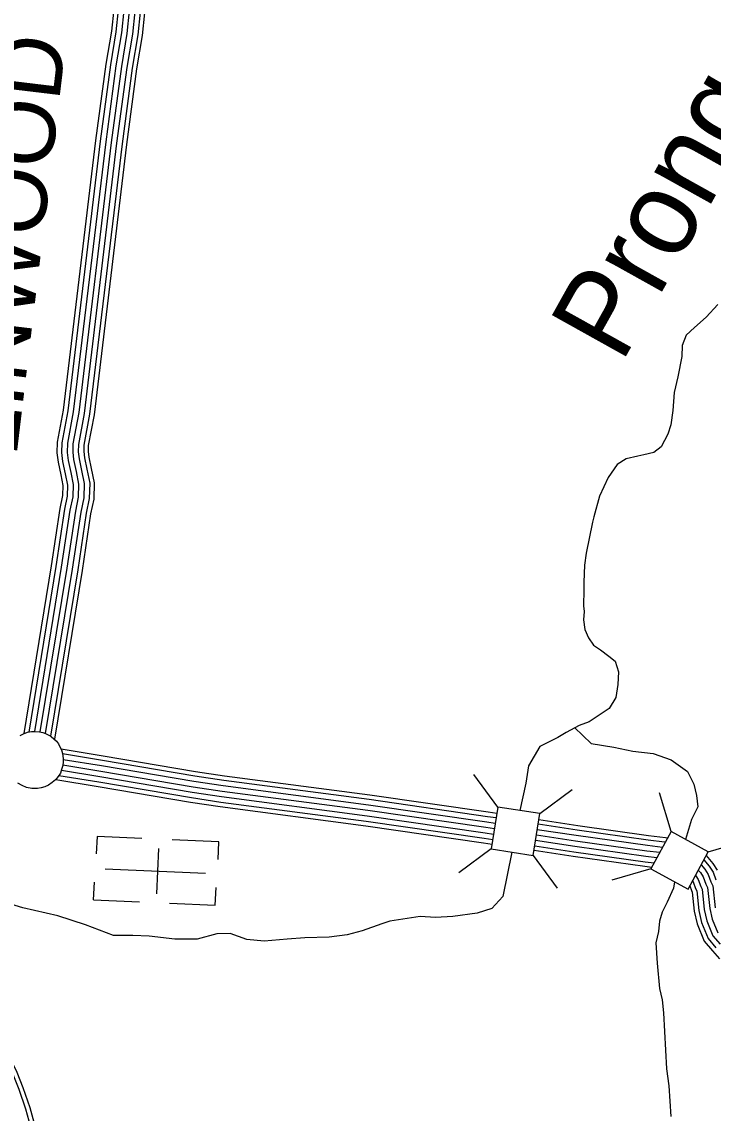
# Model space of a CAD drawing. Extents: x 1788175 to 1969470, y 584502 to 738744.
# Drawn here: x 1913657 to 1917533, y 662217 to 668335 of the extents above; entities that cross this region are included whole.
import ezdxf

# ---------------------------------------------------------------- set-up
doc = ezdxf.new("R2010")
doc.units = 0
for name, color, linetype in [('DESIGN - DRAINAGE - Bridges and Cross Drains Size Text', 7, 'Continuous'), ('DESIGN - ROW - Right-of-Way and Easement Labels', 7, 'Continuous'), ('DESIGN - TRANSPORTATION - Text', 7, 'Continuous'), ('DESIGN - UTILITIES - Cable (Underground) with Text', 7, 'Continuous'), ('SURVEY - CONTOURS - Index with Text', 7, 'Continuous'), ('SURVEY - DRAINAGE - Storm Sewer', 7, 'Continuous'), ('SURVEY - VEGETATION - Features with Text', 7, 'Continuous')]:
    doc.layers.add(name, color=color, linetype=linetype)

msp = doc.modelspace()

# ---------------------------------------------------------------- linework, layer by layer
at = {"layer": 'DESIGN - TRANSPORTATION - Text'}
for points in [[(1917558.8, 666750.3), (1917492.9, 666679.8), (1917427.3, 666621.4), (1917382.1, 666578.5), (1917358.6, 666521), (1917356.9, 666458.9), (1917333.9, 666345.2), (1917313.6, 666257.5), (1917306.9, 666155.5), (1917294.8, 666075.6), (1917279.4, 666023.9), (1917241.5, 665952.7), (1917200.7, 665921.7), (1917144.2, 665907.2), (1917110, 665900.1), (1917045.6, 665885.7), (1916994.7, 665853), (1916944.7, 665780.1), (1916895.9, 665675.1), (1916862.9, 665559.7), (1916856.1, 665529.9), (1916821.5, 665356.4), (1916811.7, 665288.5), (1916807.2, 665194.4), (1916807.3, 665151.5)], [(1916807.3, 665151.5), (1916805.4, 665060.7), (1916809, 665028.7), (1916805.4, 664982.4), (1916812.6, 664929), (1916833.9, 664882.7), (1916862.4, 664840), (1916901.6, 664815.1), (1916947.9, 664779.4), (1916983.5, 664751), (1917001.3, 664690.4), (1916997.7, 664619.2), (1916987, 664548), (1916948.9, 664486.1), (1916837.9, 664411.6), (1916780.9, 664390.2), (1916708, 664351.6), (1916661.8, 664323.1), (1916560, 664272), (1916496.8, 664165), (1916482.2, 664067.7), (1916449.1, 663913.9)], [(1916754.4, 664379.1), (1916848.2, 664289.9), (1916976.4, 664268.5), (1917083.2, 664247.2), (1917197.1, 664232.9), (1917296.8, 664197.3), (1917389.4, 664133.2), (1917425, 664062), (1917439.2, 663997.9), (1917446.3, 663933.8), (1917410.7, 663862.6), (1917378.2, 663751.3)], [(1916403.9, 663680.4), (1916352.6, 663431.4), (1916292.1, 663363.7), (1916210, 663338), (1916073.9, 663318.6), (1915976.7, 663313.7), (1915890.4, 663319.7), (1915719.4, 663293.2)], [(1917316.6, 663514.4), (1917311, 663478.1), (1917275.4, 663399.8), (1917247, 663342.8), (1917232.7, 663293), (1917225.6, 663236), (1917211.3, 663171.9), (1917218.5, 663058), (1917232.7, 662915.5), (1917247, 662851.5), (1917254.1, 662780.2), (1917271.2, 662465.5)], [(1915719.4, 663293.2), (1915674.4, 663278), (1915564.1, 663238.7), (1915480, 663217.3), (1915380, 663204), (1915244, 663199), (1915144, 663191.7), (1915015.9, 663180.6), (1914918, 663191.3), (1914824.3, 663224), (1914750.4, 663222.5), (1914640.3, 663192.4), (1914514.3, 663192.4), (1914371.5, 663209.2), (1914279.2, 663213.4), (1914170, 663213.4), (1914014.6, 663272.2), (1913859.2, 663322.6), (1913661.9, 663368.8), (1913552.7, 663402.4)], [(1917271.2, 662465.5), (1917283.4, 662369.5), (1917294.9, 662198.8)]]:
    msp.add_lwpolyline(points, dxfattribs=at)
at = {"layer": 'DESIGN - UTILITIES - Cable (Underground) with Text'}
for p, q in [((1914078.5, 663768.1), (1914074.2, 663669.9)), ((1914329.7, 663757.2), (1914078.5, 663768.2)), ((1914412.9, 663447.1), (1914424, 663700.5)), ((1914761, 663738.4), (1914500.4, 663749.8)), ((1914756.7, 663638.8), (1914761, 663737.8)), ((1914058.9, 663412.7), (1914063.3, 663512)), ((1914741.5, 663382.6), (1914745.9, 663482.2)), ((1914058.9, 663412.5), (1914316.8, 663401.2)), ((1914485, 663393.8), (1914741.5, 663382.7))]:
    msp.add_line(p, q, dxfattribs=at)
msp.add_lwpolyline([(1914685.8, 663560.6), (1914123.3, 663585.1)], dxfattribs=at)
at = {"layer": 'SURVEY - CONTOURS - Index with Text'}
for points in [[(1914193.8, 669142.5), (1914198.8, 669058.8), (1914197.4, 668855.3), (1914193.5, 668782.1), (1914190.5, 668669.3), (1914191.3, 668551.6), (1914172, 668406.7), (1914158.8, 668282.2), (1914128.1, 668097.8), (1914070.6, 667670.3), (1913888.9, 666157.8), (1913855.5, 665978.2), (1913853.9, 665919), (1913860, 665866.4), (1913875, 665796.4), (1913887.1, 665736.1), (1913885.7, 665679.6), (1913870.7, 665607.2), (1913822, 665286), (1913667.9, 664345.1)], [(1914219.6, 669143.3), (1914224.6, 669059.5), (1914223.1, 668854.5), (1914219.2, 668781), (1914216.2, 668669), (1914217, 668550), (1914197.5, 668403.6), (1914184.3, 668278.7), (1914153.5, 668093.9), (1914096.1, 667667.1), (1913914.3, 666153.9), (1913881.1, 665975.5), (1913879.7, 665920.2), (1913885.4, 665870.6), (1913900.2, 665801.6), (1913912.9, 665738.3), (1913911.3, 665676.7), (1913896, 665602.7), (1913847.4, 665282), (1913695.4, 664353.7)], [(1914250.6, 669144.2), (1914255.6, 669060.3), (1914254.1, 668853.6), (1914250.2, 668779.8), (1914247.2, 668668.7), (1914248, 668548.1), (1914228.3, 668400), (1914215, 668274.5), (1914184.2, 668089.3), (1914126.9, 667663.2), (1913945, 666149.3), (1913912.1, 665972.3), (1913910.7, 665921.6), (1913916, 665875.7), (1913930.6, 665807.9), (1913944, 665741), (1913942.2, 665673.1), (1913926.6, 665597.3), (1913878, 665277.2), (1913727.4, 664357.3)], [(1914281.6, 669145.1), (1914286.6, 669061.1), (1914285.1, 668852.6), (1914281.1, 668778.6), (1914278.2, 668668.4), (1914279, 668546.1), (1914259.1, 668396.3), (1914245.8, 668270.3), (1914214.8, 668084.7), (1914157.6, 667659.3), (1913975.6, 666144.6), (1913943, 665969), (1913941.8, 665922.9), (1913946.7, 665880.7), (1913960.9, 665814.2), (1913975.1, 665743.7), (1913973.1, 665669.5), (1913957.1, 665591.8), (1913908.6, 665272.3), (1913758.4, 664354.6)], [(1914281.6, 669145.1), (1914286.6, 669061.1), (1914285.1, 668852.6), (1914281.1, 668778.6), (1914278.2, 668668.4), (1914279, 668546.1), (1914259.1, 668396.3), (1914245.8, 668270.3), (1914214.8, 668084.7), (1914157.6, 667659.3), (1913975.6, 666144.6), (1913943, 665969), (1913941.8, 665922.9), (1913946.7, 665880.7), (1913960.9, 665814.2), (1913975.1, 665743.7), (1913973.1, 665669.5), (1913957.1, 665591.8), (1913908.6, 665272.3), (1913758.4, 664354.6)], [(1914312.6, 669146.1), (1914317.6, 669061.9), (1914316.1, 668851.7), (1914312.1, 668777.3), (1914309.2, 668668.1), (1914310.1, 668544.1), (1914289.9, 668392.6), (1914276.5, 668266.2), (1914245.5, 668080.1), (1914188.4, 667655.3), (1914006.3, 666139.9), (1913973.9, 665965.8), (1913972.8, 665924.3), (1913977.3, 665885.8), (1913991.3, 665820.5), (1914006.2, 665746.3), (1914004.1, 665666), (1913987.6, 665586.3), (1913939.3, 665267.5), (1913788.3, 664345.2)], [(1914343.6, 669147), (1914348.6, 669062.7), (1914347.1, 668850.8), (1914343.1, 668776.1), (1914340.3, 668667.8), (1914341.1, 668542.2), (1914320.6, 668388.9), (1914307.2, 668262), (1914276.2, 668075.5), (1914219.1, 667651.4), (1914037, 666135.2), (1914004.8, 665962.5), (1914003.9, 665925.7), (1914007.9, 665890.8), (1914021.6, 665826.8), (1914037.3, 665749), (1914035, 665662.4), (1914018.1, 665580.9), (1913969.9, 665262.7), (1913817.2, 664330.5)], [(1914368.3, 669147.8), (1914373.3, 669063.4), (1914371.8, 668850), (1914367.8, 668775.1), (1914365, 668667.5), (1914365.8, 668540.6), (1914345.2, 668386), (1914331.7, 668258.6), (1914300.6, 668071.8), (1914243.6, 667648.3), (1914061.4, 666131.4), (1914029.5, 665959.9), (1914028.6, 665926.8), (1914032.3, 665894.8), (1914045.8, 665831.8), (1914062, 665751.1), (1914059.6, 665659.6), (1914042.5, 665576.5), (1913994.3, 665258.8), (1913839.5, 664313.6)], [(1913876.8, 664258.8), (1914113.1, 664220.3), (1914630.7, 664132.7), (1914792.6, 664108.6), (1915608.3, 664001), (1916271.2, 663905.4), (1916319.8, 663898.1)], [(1913885.3, 664232.4), (1914109.1, 664195.9), (1914626.8, 664108.2), (1914789.2, 664084.1), (1915605, 663976.5), (1916267.6, 663880.9), (1916316, 663873.7)], [(1913888.7, 664200.4), (1914104, 664165.3), (1914621.9, 664077.6), (1914784.9, 664053.4), (1915600.7, 663945.8), (1916263.1, 663850.2), (1916311.3, 663843)], [(1913575.9, 664148.3), (1913571.4, 664148.8), (1913339.1, 664162.9), (1913202.2, 664178.9), (1913184.1, 664090.6), (1913125.6, 663757.3), (1913115.7, 663687.2), (1913107, 663638.8), (1913105.6, 663587), (1913109.5, 663543.4), (1913125.4, 663481.3), (1913143.8, 663434.5), (1913187.1, 663345.7), (1913238, 663260.5), (1913377.3, 662921.4), (1913417.9, 662817.7), (1913509.3, 662626.1), (1913562.7, 662526.5), (1913606, 662436), (1913639.2, 662351.7), (1913677.5, 662241.3), (1913705.1, 662139.4)], [(1913585.6, 664122.5), (1913569.3, 664124.2), (1913337, 664138.3), (1913221.9, 664151.7), (1913208.4, 664086), (1913150, 663753.4), (1913140.1, 663683.3), (1913131.6, 663636.3), (1913130.3, 663587.8), (1913133.9, 663547.6), (1913149, 663488.9), (1913166.4, 663444.5), (1913208.9, 663357.5), (1913260.1, 663271.6), (1913400.2, 662930.6), (1913440.6, 662827.5), (1913531.3, 662637.3), (1913584.7, 662537.7), (1913628.7, 662445.8), (1913662.4, 662360.3), (1913701.1, 662248.6), (1913728.9, 662146.3)], [(1913878.8, 664139.2), (1914093.8, 664104.2), (1914612.2, 664016.4), (1914776.3, 663992), (1915592.2, 663884.4), (1916254.1, 663788.9), (1916301.9, 663781.7)], [(1913886.7, 664169.3), (1914098.9, 664134.8), (1914617.1, 664047), (1914780.6, 664022.7), (1915596.5, 663915.1), (1916258.6, 663819.6), (1916306.6, 663812.4)], [(1913846.5, 664087), (1914084.5, 664048.2), (1914603.3, 663960.4), (1914768.4, 663935.8), (1915584.5, 663828.2), (1916245.8, 663732.8), (1916293.3, 663725.7)], [(1913864.9, 664110.1), (1914088.8, 664073.6), (1914607.3, 663985.8), (1914772, 663961.3), (1915588, 663853.7), (1916249.5, 663758.2), (1916297.2, 663751.1)], [(1916551, 663838.4), (1916770, 663805.6), (1917167.8, 663749.2), (1917260.6, 663738.5), (1917264.8, 663737.5)], [(1916554.8, 663862.9), (1916773.6, 663830.1), (1917171, 663773.7), (1917265, 663762.9), (1917277, 663760)], [(1916541.6, 663777.2), (1916761, 663744.3), (1917159.9, 663687.7), (1917233.2, 663679.2)], [(1916546.3, 663807.8), (1916765.5, 663774.9), (1917163.9, 663718.5), (1917249.2, 663708.6)], [(1916532.2, 663715.9), (1916752.1, 663682.9), (1917152, 663626.2), (1917201.4, 663620.5)], [(1916536.9, 663746.5), (1916756.6, 663713.6), (1917156, 663657), (1917217.3, 663649.9)], [(1916528.3, 663690.5), (1916748.4, 663657.5), (1917148.7, 663600.7), (1917188.2, 663596.1)], [(1917481.1, 663637.8), (1917511.1, 663602.3), (1917532.3, 663568.6), (1917548.1, 663525.8)], [(1917493.7, 663661.1), (1917531.1, 663616.9), (1917554.6, 663579.6)], [(1917449.3, 663579.3), (1917461, 663565.6), (1917476.3, 663541.1), (1917491.3, 663500.6), (1917500.8, 663482.3), (1917513.7, 663363.7), (1917526.2, 663305.3), (1917558.2, 663228.3)], [(1917465.2, 663608.5), (1917486.1, 663583.9), (1917504.3, 663554.9), (1917519.7, 663513.2), (1917531, 663491.5), (1917544.4, 663368.6)], [(1917416.8, 663519.3), (1917420.4, 663513.6), (1917434.5, 663475.5), (1917440.4, 663464), (1917452.4, 663353.9), (1917466.8, 663286.7), (1917504.7, 663195.4), (1917548.5, 663144.3)], [(1917433.5, 663550), (1917435.9, 663547.2), (1917448.4, 663527.3), (1917462.9, 663488), (1917470.6, 663473.2), (1917483.1, 663358.8), (1917496.5, 663296), (1917531.5, 663211.8), (1917571.8, 663164.7)], [(1917401.4, 663490.8), (1917410.9, 663465), (1917415.4, 663456.4), (1917427, 663349.8), (1917442.1, 663279.1), (1917482.5, 663181.7), (1917529.1, 663127.3), (1917569, 663082.9)]]:
    msp.add_lwpolyline(points, dxfattribs=at)
at = {"layer": 'SURVEY - DRAINAGE - Storm Sewer'}
for p, q in [((1916325.1, 663932.9), (1916190.8, 664116)), ((1916560, 663896.8), (1916743.1, 664031.2)), ((1917296.4, 663795.6), (1917231.8, 664013.4)), ((1916289, 663698.1), (1916105.9, 663563.7)), ((1917505.3, 663682.4), (1917723, 663747.1)), ((1916523.9, 663662), (1916658.2, 663478.9)), ((1917183.1, 663586.8), (1916965.4, 663522.2))]:
    msp.add_line(p, q, dxfattribs=at)
for points in [[(1916289, 663698.1), (1916523.9, 663662), (1916560, 663896.8), (1916325.1, 663932.9)], [(1917505.3, 663682.4), (1917296.4, 663795.7), (1917183.1, 663586.8), (1917392, 663473.5)]]:
    msp.add_lwpolyline(points, close=True, dxfattribs=at)
at = {"layer": 'SURVEY - VEGETATION - Features with Text'}
msp.add_lwpolyline([(1913647.2, 664334.7), (1913665.5, 664344.2), (1913688.8, 664352.7), (1913711.1, 664356.1), (1913729, 664357.5), (1913756, 664355.2), (1913774.7, 664350.5), (1913789.7, 664344.7), (1913807.3, 664336.4), (1913821.7, 664327.8), (1913836.9, 664316.3), (1913850.8, 664302.1), (1913861.5, 664286.9), (1913870.4, 664270.6), (1913879.3, 664254.3), (1913885.2, 664233.4), (1913888.7, 664206.1), (1913888.7, 664186.9), (1913886.3, 664165.5), (1913880, 664142.8), (1913873.7, 664122.9), (1913861, 664104.4), (1913845.5, 664085.8), (1913827.5, 664071.2), (1913805.5, 664056.3), (1913785.4, 664046.6), (1913765.8, 664040.8), (1913744.6, 664036.9), (1913712, 664037.1), (1913683.5, 664043.1), (1913658.3, 664053.1), (1913634.6, 664066.4)], dxfattribs=at)

# ---------------------------------------------------------------- texts
at = {"layer": 'DESIGN - DRAINAGE - Bridges and Cross Drains Size Text'}
msp.add_text('Prong', height=475, rotation=60.84693, dxfattribs=at).set_placement((1917018.4, 666414.2))
at = {"layer": 'DESIGN - ROW - Right-of-Way and Easement Labels'}
msp.add_text('LINWOOD', height=370, rotation=83.14936, dxfattribs=at).set_placement((1913626, 665892.2))

doc.saveas('drawing.dxf')
